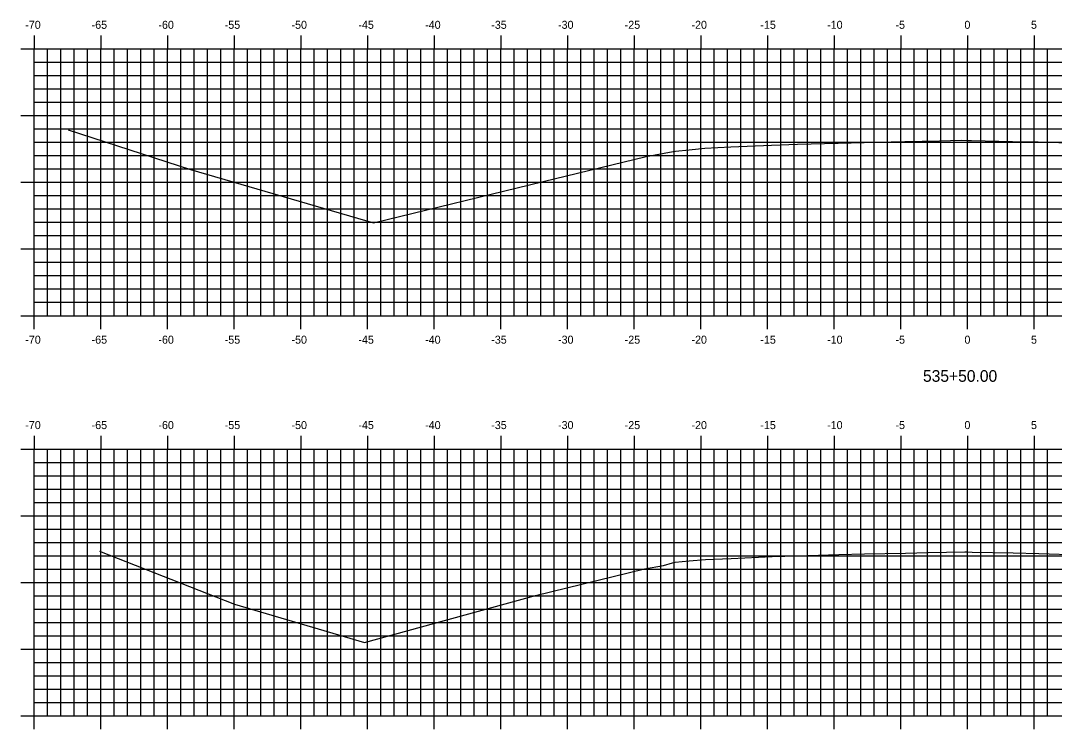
# Model space of a CAD drawing. Extents: x 1170543 to 1177585, y 609599 to 610623.
# Drawn here: x 1177208.2 to 1177285.7, y 610311.8 to 610364.9 of the extents above; entities that cross this region are included whole.
import ezdxf

# ---------------------------------------------------------------- set-up
doc = ezdxf.new("R2010")
doc.units = 0
for name, color, linetype in [('H_V ANNOTATION', 7, 'Continuous'), ('MAJOR', 7, 'Continuous'), ('MINOR', 7, 'Continuous'), ('S_Roadway_Centerline', 7, 'Continuous')]:
    doc.layers.add(name, color=color, linetype=linetype)

msp = doc.modelspace()

# ---------------------------------------------------------------- linework, layer by layer
at = {"layer": 'MAJOR'}
for p, q in [((1177209.168, 610363.803), (1177209.168, 610362.801)), ((1177214.168, 610363.803), (1177214.168, 610362.801)), ((1177219.168, 610363.803), (1177219.168, 610362.801)), ((1177224.168, 610363.803), (1177224.168, 610362.801)), ((1177229.168, 610363.803), (1177229.168, 610362.801)), ((1177234.168, 610363.803), (1177234.168, 610362.801)), ((1177239.168, 610363.803), (1177239.168, 610362.801)), ((1177244.168, 610363.803), (1177244.168, 610362.801)), ((1177249.168, 610363.803), (1177249.168, 610362.801)), ((1177254.168, 610363.803), (1177254.168, 610362.801)), ((1177259.168, 610363.803), (1177259.168, 610362.801)), ((1177264.168, 610363.803), (1177264.168, 610362.801)), ((1177269.168, 610363.803), (1177269.168, 610362.801)), ((1177274.168, 610363.803), (1177274.168, 610362.801)), ((1177279.168, 610363.803), (1177279.168, 610362.801)), ((1177284.168, 610363.803), (1177284.168, 610362.801)), ((1177208.166, 610362.801), (1177209.168, 610362.801)), ((1177209.168, 610362.801), (1177349.168, 610362.801)), ((1177209.168, 610342.801), (1177209.168, 610362.801)), ((1177209.168, 610342.801), (1177209.168, 610362.801)), ((1177209.168, 610362.801), (1177349.168, 610362.801)), ((1177214.168, 610342.801), (1177214.168, 610362.801)), ((1177219.168, 610342.801), (1177219.168, 610362.801)), ((1177224.168, 610342.801), (1177224.168, 610362.801)), ((1177229.168, 610342.801), (1177229.168, 610362.801)), ((1177234.168, 610342.801), (1177234.168, 610362.801)), ((1177239.168, 610342.801), (1177239.168, 610362.801)), ((1177244.168, 610342.801), (1177244.168, 610362.801)), ((1177249.168, 610342.801), (1177249.168, 610362.801)), ((1177254.168, 610342.801), (1177254.168, 610362.801)), ((1177259.168, 610342.801), (1177259.168, 610362.801)), ((1177264.168, 610342.801), (1177264.168, 610362.801)), ((1177269.168, 610342.801), (1177269.168, 610362.801)), ((1177274.168, 610342.801), (1177274.168, 610362.801)), ((1177279.168, 610342.801), (1177279.168, 610362.801)), ((1177284.168, 610342.801), (1177284.168, 610362.801)), ((1177208.166, 610357.801), (1177209.168, 610357.801)), ((1177209.168, 610357.801), (1177349.168, 610357.801)), ((1177208.166, 610352.801), (1177209.168, 610352.801)), ((1177209.168, 610352.801), (1177349.168, 610352.801)), ((1177208.166, 610347.801), (1177209.168, 610347.801)), ((1177209.168, 610347.801), (1177349.168, 610347.801)), ((1177208.166, 610342.801), (1177209.168, 610342.801)), ((1177209.168, 610342.801), (1177349.168, 610342.801)), ((1177209.168, 610342.801), (1177349.168, 610342.801)), ((1177209.168, 610341.799), (1177209.168, 610342.801)), ((1177214.168, 610341.799), (1177214.168, 610342.801)), ((1177219.168, 610341.799), (1177219.168, 610342.801)), ((1177224.168, 610341.799), (1177224.168, 610342.801)), ((1177229.168, 610341.799), (1177229.168, 610342.801)), ((1177234.168, 610341.799), (1177234.168, 610342.801)), ((1177239.168, 610341.799), (1177239.168, 610342.801)), ((1177244.168, 610341.799), (1177244.168, 610342.801)), ((1177249.168, 610341.799), (1177249.168, 610342.801)), ((1177254.168, 610341.799), (1177254.168, 610342.801)), ((1177259.168, 610341.799), (1177259.168, 610342.801)), ((1177264.168, 610341.799), (1177264.168, 610342.801)), ((1177269.168, 610341.799), (1177269.168, 610342.801)), ((1177274.168, 610341.799), (1177274.168, 610342.801)), ((1177279.168, 610341.799), (1177279.168, 610342.801)), ((1177284.168, 610341.799), (1177284.168, 610342.801)), ((1177209.168, 610333.803), (1177209.168, 610332.801)), ((1177214.168, 610333.803), (1177214.168, 610332.801)), ((1177219.168, 610333.803), (1177219.168, 610332.801)), ((1177224.168, 610333.803), (1177224.168, 610332.801)), ((1177229.168, 610333.803), (1177229.168, 610332.801)), ((1177234.168, 610333.803), (1177234.168, 610332.801)), ((1177239.168, 610333.803), (1177239.168, 610332.801)), ((1177244.168, 610333.803), (1177244.168, 610332.801)), ((1177249.168, 610333.803), (1177249.168, 610332.801)), ((1177254.168, 610333.803), (1177254.168, 610332.801)), ((1177259.168, 610333.803), (1177259.168, 610332.801)), ((1177264.168, 610333.803), (1177264.168, 610332.801)), ((1177269.168, 610333.803), (1177269.168, 610332.801)), ((1177274.168, 610333.803), (1177274.168, 610332.801)), ((1177279.168, 610333.803), (1177279.168, 610332.801)), ((1177284.168, 610333.803), (1177284.168, 610332.801)), ((1177208.166, 610332.801), (1177209.168, 610332.801)), ((1177209.168, 610332.801), (1177349.168, 610332.801)), ((1177209.168, 610312.801), (1177209.168, 610332.801)), ((1177209.168, 610312.801), (1177209.168, 610332.801)), ((1177209.168, 610332.801), (1177349.168, 610332.801)), ((1177214.168, 610312.801), (1177214.168, 610332.801)), ((1177219.168, 610312.801), (1177219.168, 610332.801)), ((1177224.168, 610312.801), (1177224.168, 610332.801)), ((1177229.168, 610312.801), (1177229.168, 610332.801)), ((1177234.168, 610312.801), (1177234.168, 610332.801)), ((1177239.168, 610312.801), (1177239.168, 610332.801)), ((1177244.168, 610312.801), (1177244.168, 610332.801)), ((1177249.168, 610312.801), (1177249.168, 610332.801)), ((1177254.168, 610312.801), (1177254.168, 610332.801)), ((1177259.168, 610312.801), (1177259.168, 610332.801)), ((1177264.168, 610312.801), (1177264.168, 610332.801)), ((1177269.168, 610312.801), (1177269.168, 610332.801)), ((1177274.168, 610312.801), (1177274.168, 610332.801)), ((1177279.168, 610312.801), (1177279.168, 610332.801)), ((1177284.168, 610312.801), (1177284.168, 610332.801)), ((1177208.166, 610327.801), (1177209.168, 610327.801)), ((1177209.168, 610327.801), (1177349.168, 610327.801)), ((1177208.166, 610322.801), (1177209.168, 610322.801)), ((1177209.168, 610322.801), (1177349.168, 610322.801)), ((1177208.166, 610317.801), (1177209.168, 610317.801)), ((1177209.168, 610317.801), (1177349.168, 610317.801)), ((1177208.166, 610312.801), (1177209.168, 610312.801)), ((1177209.168, 610312.801), (1177349.168, 610312.801)), ((1177209.168, 610312.801), (1177349.168, 610312.801)), ((1177209.168, 610311.799), (1177209.168, 610312.801)), ((1177214.168, 610311.799), (1177214.168, 610312.801)), ((1177219.168, 610311.799), (1177219.168, 610312.801)), ((1177224.168, 610311.799), (1177224.168, 610312.801)), ((1177229.168, 610311.799), (1177229.168, 610312.801)), ((1177234.168, 610311.799), (1177234.168, 610312.801)), ((1177239.168, 610311.799), (1177239.168, 610312.801)), ((1177244.168, 610311.799), (1177244.168, 610312.801)), ((1177249.168, 610311.799), (1177249.168, 610312.801)), ((1177254.168, 610311.799), (1177254.168, 610312.801)), ((1177259.168, 610311.799), (1177259.168, 610312.801)), ((1177264.168, 610311.799), (1177264.168, 610312.801)), ((1177269.168, 610311.799), (1177269.168, 610312.801)), ((1177274.168, 610311.799), (1177274.168, 610312.801)), ((1177279.168, 610311.799), (1177279.168, 610312.801)), ((1177284.168, 610311.799), (1177284.168, 610312.801))]:
    msp.add_line(p, q, dxfattribs=at)
at = {"layer": 'MINOR'}
for p, q in [((1177210.168, 610342.801), (1177210.168, 610362.801)), ((1177211.168, 610342.801), (1177211.168, 610362.801)), ((1177212.168, 610342.801), (1177212.168, 610362.801)), ((1177213.168, 610342.801), (1177213.168, 610362.801)), ((1177215.168, 610342.801), (1177215.168, 610362.801)), ((1177216.168, 610342.801), (1177216.168, 610362.801)), ((1177217.168, 610342.801), (1177217.168, 610362.801)), ((1177218.168, 610342.801), (1177218.168, 610362.801)), ((1177220.168, 610342.801), (1177220.168, 610362.801)), ((1177221.168, 610342.801), (1177221.168, 610362.801)), ((1177222.168, 610342.801), (1177222.168, 610362.801)), ((1177223.168, 610342.801), (1177223.168, 610362.801)), ((1177225.168, 610342.801), (1177225.168, 610362.801)), ((1177226.168, 610342.801), (1177226.168, 610362.801)), ((1177227.168, 610342.801), (1177227.168, 610362.801)), ((1177228.168, 610342.801), (1177228.168, 610362.801)), ((1177230.168, 610342.801), (1177230.168, 610362.801)), ((1177231.168, 610342.801), (1177231.168, 610362.801)), ((1177232.168, 610342.801), (1177232.168, 610362.801)), ((1177233.168, 610342.801), (1177233.168, 610362.801)), ((1177235.168, 610342.801), (1177235.168, 610362.801)), ((1177236.168, 610342.801), (1177236.168, 610362.801)), ((1177237.168, 610342.801), (1177237.168, 610362.801)), ((1177238.168, 610342.801), (1177238.168, 610362.801)), ((1177240.168, 610342.801), (1177240.168, 610362.801)), ((1177241.168, 610342.801), (1177241.168, 610362.801)), ((1177242.168, 610342.801), (1177242.168, 610362.801)), ((1177243.168, 610342.801), (1177243.168, 610362.801)), ((1177245.168, 610342.801), (1177245.168, 610362.801)), ((1177246.168, 610342.801), (1177246.168, 610362.801)), ((1177247.168, 610342.801), (1177247.168, 610362.801)), ((1177248.168, 610342.801), (1177248.168, 610362.801)), ((1177250.168, 610342.801), (1177250.168, 610362.801)), ((1177251.168, 610342.801), (1177251.168, 610362.801)), ((1177252.168, 610342.801), (1177252.168, 610362.801)), ((1177253.168, 610342.801), (1177253.168, 610362.801)), ((1177255.168, 610342.801), (1177255.168, 610362.801)), ((1177256.168, 610342.801), (1177256.168, 610362.801)), ((1177257.168, 610342.801), (1177257.168, 610362.801)), ((1177258.168, 610342.801), (1177258.168, 610362.801)), ((1177260.168, 610342.801), (1177260.168, 610362.801)), ((1177261.168, 610342.801), (1177261.168, 610362.801)), ((1177262.168, 610342.801), (1177262.168, 610362.801)), ((1177263.168, 610342.801), (1177263.168, 610362.801)), ((1177265.168, 610342.801), (1177265.168, 610362.801)), ((1177266.168, 610342.801), (1177266.168, 610362.801)), ((1177267.168, 610342.801), (1177267.168, 610362.801)), ((1177268.168, 610342.801), (1177268.168, 610362.801)), ((1177270.168, 610342.801), (1177270.168, 610362.801)), ((1177271.168, 610342.801), (1177271.168, 610362.801)), ((1177272.168, 610342.801), (1177272.168, 610362.801)), ((1177273.168, 610342.801), (1177273.168, 610362.801)), ((1177275.168, 610342.801), (1177275.168, 610362.801)), ((1177276.168, 610342.801), (1177276.168, 610362.801)), ((1177277.168, 610342.801), (1177277.168, 610362.801)), ((1177278.168, 610342.801), (1177278.168, 610362.801)), ((1177280.168, 610342.801), (1177280.168, 610362.801)), ((1177281.168, 610342.801), (1177281.168, 610362.801)), ((1177282.168, 610342.801), (1177282.168, 610362.801)), ((1177283.168, 610342.801), (1177283.168, 610362.801)), ((1177285.168, 610342.801), (1177285.168, 610362.801)), ((1177209.168, 610361.801), (1177349.168, 610361.801)), ((1177209.168, 610361.801), (1177210.17, 610361.801)), ((1177209.168, 610360.801), (1177349.168, 610360.801)), ((1177209.168, 610360.801), (1177210.17, 610360.801)), ((1177209.168, 610359.801), (1177349.168, 610359.801)), ((1177209.168, 610359.801), (1177210.17, 610359.801)), ((1177209.168, 610358.801), (1177349.168, 610358.801)), ((1177209.168, 610358.801), (1177210.17, 610358.801)), ((1177209.168, 610356.801), (1177349.168, 610356.801)), ((1177209.168, 610356.801), (1177210.17, 610356.801)), ((1177209.168, 610355.801), (1177349.168, 610355.801)), ((1177209.168, 610355.801), (1177210.17, 610355.801)), ((1177209.168, 610354.801), (1177349.168, 610354.801)), ((1177209.168, 610354.801), (1177210.17, 610354.801)), ((1177209.168, 610353.801), (1177349.168, 610353.801)), ((1177209.168, 610353.801), (1177210.17, 610353.801)), ((1177209.168, 610351.801), (1177349.168, 610351.801)), ((1177209.168, 610351.801), (1177210.17, 610351.801)), ((1177209.168, 610350.801), (1177349.168, 610350.801)), ((1177209.168, 610350.801), (1177210.17, 610350.801)), ((1177209.168, 610349.801), (1177349.168, 610349.801)), ((1177209.168, 610349.801), (1177210.17, 610349.801)), ((1177209.168, 610348.801), (1177349.168, 610348.801)), ((1177209.168, 610348.801), (1177210.17, 610348.801)), ((1177209.168, 610346.801), (1177349.168, 610346.801)), ((1177209.168, 610346.801), (1177210.17, 610346.801)), ((1177209.168, 610345.801), (1177349.168, 610345.801)), ((1177209.168, 610345.801), (1177210.17, 610345.801)), ((1177209.168, 610344.801), (1177349.168, 610344.801)), ((1177209.168, 610344.801), (1177210.17, 610344.801)), ((1177209.168, 610343.801), (1177349.168, 610343.801)), ((1177209.168, 610343.801), (1177210.17, 610343.801)), ((1177210.168, 610312.801), (1177210.168, 610332.801)), ((1177211.168, 610312.801), (1177211.168, 610332.801)), ((1177212.168, 610312.801), (1177212.168, 610332.801)), ((1177213.168, 610312.801), (1177213.168, 610332.801)), ((1177215.168, 610312.801), (1177215.168, 610332.801)), ((1177216.168, 610312.801), (1177216.168, 610332.801)), ((1177217.168, 610312.801), (1177217.168, 610332.801)), ((1177218.168, 610312.801), (1177218.168, 610332.801)), ((1177220.168, 610312.801), (1177220.168, 610332.801)), ((1177221.168, 610312.801), (1177221.168, 610332.801)), ((1177222.168, 610312.801), (1177222.168, 610332.801)), ((1177223.168, 610312.801), (1177223.168, 610332.801)), ((1177225.168, 610312.801), (1177225.168, 610332.801)), ((1177226.168, 610312.801), (1177226.168, 610332.801)), ((1177227.168, 610312.801), (1177227.168, 610332.801)), ((1177228.168, 610312.801), (1177228.168, 610332.801)), ((1177230.168, 610312.801), (1177230.168, 610332.801)), ((1177231.168, 610312.801), (1177231.168, 610332.801)), ((1177232.168, 610312.801), (1177232.168, 610332.801)), ((1177233.168, 610312.801), (1177233.168, 610332.801)), ((1177235.168, 610312.801), (1177235.168, 610332.801)), ((1177236.168, 610312.801), (1177236.168, 610332.801)), ((1177237.168, 610312.801), (1177237.168, 610332.801)), ((1177238.168, 610312.801), (1177238.168, 610332.801)), ((1177240.168, 610312.801), (1177240.168, 610332.801)), ((1177241.168, 610312.801), (1177241.168, 610332.801)), ((1177242.168, 610312.801), (1177242.168, 610332.801)), ((1177243.168, 610312.801), (1177243.168, 610332.801)), ((1177245.168, 610312.801), (1177245.168, 610332.801)), ((1177246.168, 610312.801), (1177246.168, 610332.801)), ((1177247.168, 610312.801), (1177247.168, 610332.801)), ((1177248.168, 610312.801), (1177248.168, 610332.801)), ((1177250.168, 610312.801), (1177250.168, 610332.801)), ((1177251.168, 610312.801), (1177251.168, 610332.801)), ((1177252.168, 610312.801), (1177252.168, 610332.801)), ((1177253.168, 610312.801), (1177253.168, 610332.801)), ((1177255.168, 610312.801), (1177255.168, 610332.801)), ((1177256.168, 610312.801), (1177256.168, 610332.801)), ((1177257.168, 610312.801), (1177257.168, 610332.801)), ((1177258.168, 610312.801), (1177258.168, 610332.801)), ((1177260.168, 610312.801), (1177260.168, 610332.801)), ((1177261.168, 610312.801), (1177261.168, 610332.801)), ((1177262.168, 610312.801), (1177262.168, 610332.801)), ((1177263.168, 610312.801), (1177263.168, 610332.801)), ((1177265.168, 610312.801), (1177265.168, 610332.801)), ((1177266.168, 610312.801), (1177266.168, 610332.801)), ((1177267.168, 610312.801), (1177267.168, 610332.801)), ((1177268.168, 610312.801), (1177268.168, 610332.801)), ((1177270.168, 610312.801), (1177270.168, 610332.801)), ((1177271.168, 610312.801), (1177271.168, 610332.801)), ((1177272.168, 610312.801), (1177272.168, 610332.801)), ((1177273.168, 610312.801), (1177273.168, 610332.801)), ((1177275.168, 610312.801), (1177275.168, 610332.801)), ((1177276.168, 610312.801), (1177276.168, 610332.801)), ((1177277.168, 610312.801), (1177277.168, 610332.801)), ((1177278.168, 610312.801), (1177278.168, 610332.801)), ((1177280.168, 610312.801), (1177280.168, 610332.801)), ((1177281.168, 610312.801), (1177281.168, 610332.801)), ((1177282.168, 610312.801), (1177282.168, 610332.801)), ((1177283.168, 610312.801), (1177283.168, 610332.801)), ((1177285.168, 610312.801), (1177285.168, 610332.801)), ((1177209.168, 610331.801), (1177349.168, 610331.801)), ((1177209.168, 610331.801), (1177210.17, 610331.801)), ((1177209.168, 610330.801), (1177349.168, 610330.801)), ((1177209.168, 610330.801), (1177210.17, 610330.801)), ((1177209.168, 610329.801), (1177349.168, 610329.801)), ((1177209.168, 610329.801), (1177210.17, 610329.801)), ((1177209.168, 610328.801), (1177349.168, 610328.801)), ((1177209.168, 610328.801), (1177210.17, 610328.801)), ((1177209.168, 610326.801), (1177349.168, 610326.801)), ((1177209.168, 610326.801), (1177210.17, 610326.801)), ((1177209.168, 610325.801), (1177349.168, 610325.801)), ((1177209.168, 610325.801), (1177210.17, 610325.801)), ((1177209.168, 610324.801), (1177349.168, 610324.801)), ((1177209.168, 610324.801), (1177210.17, 610324.801)), ((1177209.168, 610323.801), (1177349.168, 610323.801)), ((1177209.168, 610323.801), (1177210.17, 610323.801)), ((1177209.168, 610321.801), (1177349.168, 610321.801)), ((1177209.168, 610321.801), (1177210.17, 610321.801)), ((1177209.168, 610320.801), (1177349.168, 610320.801)), ((1177209.168, 610320.801), (1177210.17, 610320.801)), ((1177209.168, 610319.801), (1177349.168, 610319.801)), ((1177209.168, 610319.801), (1177210.17, 610319.801)), ((1177209.168, 610318.801), (1177349.168, 610318.801)), ((1177209.168, 610318.801), (1177210.17, 610318.801)), ((1177209.168, 610316.801), (1177349.168, 610316.801)), ((1177209.168, 610316.801), (1177210.17, 610316.801)), ((1177209.168, 610315.801), (1177349.168, 610315.801)), ((1177209.168, 610315.801), (1177210.17, 610315.801)), ((1177209.168, 610314.801), (1177349.168, 610314.801)), ((1177209.168, 610314.801), (1177210.17, 610314.801)), ((1177209.168, 610313.801), (1177349.168, 610313.801)), ((1177209.168, 610313.801), (1177210.17, 610313.801))]:
    msp.add_line(p, q, dxfattribs=at)
at = {"layer": 'S_Roadway_Centerline'}
for points in [[(1177211.739, 610356.733), (1177220.897, 610353.758), (1177234.62, 610349.757), (1177247.339, 610352.851), (1177255.058, 610354.724), (1177257.077, 610355.096), (1177257.263, 610355.122), (1177258.292, 610355.238), (1177259.464, 610355.36), (1177261.402, 610355.448), (1177264.464, 610355.587), (1177266.402, 610355.645), (1177269.464, 610355.74), (1177271.401, 610355.786), (1177274.464, 610355.86), (1177277.057, 610355.913), (1177278.702, 610355.945), (1177279.174, 610355.934), (1177279.464, 610355.93), (1177282.534, 610355.863), (1177284.464, 610355.818), (1177287.54, 610355.736)], [(1177214.071, 610325.139), (1177224.188, 610321.176), (1177233.944, 610318.297), (1177246.77, 610321.839), (1177254.931, 610323.827), (1177256.359, 610324.082), (1177257.046, 610324.284), (1177257.229, 610324.322), (1177258.294, 610324.417), (1177259.503, 610324.523), (1177261.435, 610324.608), (1177264.503, 610324.747), (1177266.434, 610324.805), (1177269.503, 610324.894), (1177271.433, 610324.939), (1177274.503, 610325.011), (1177276.211, 610325.044), (1177278.945, 610325.098), (1177279.165, 610325.093), (1177279.503, 610325.085), (1177282.58, 610325.016), (1177284.503, 610324.972), (1177287.586, 610324.887)]]:
    msp.add_lwpolyline(points, dxfattribs=at)

# ---------------------------------------------------------------- texts
at = {"layer": 'H_V ANNOTATION'}
for s, height, p in [('-70', 0.6, (1177208.509, 610364.301)), ('-65', 0.6, (1177213.485, 610364.301)), ('-60', 0.6, (1177218.493, 610364.301)), ('-55', 0.6, (1177223.464, 610364.301)), ('-50', 0.6, (1177228.472, 610364.301)), ('-45', 0.6, (1177233.485, 610364.301)), ('-40', 0.6, (1177238.493, 610364.301)), ('-35', 0.6, (1177243.448, 610364.301)), ('-30', 0.6, (1177248.456, 610364.301)), ('-25', 0.6, (1177253.453, 610364.301)), ('-20', 0.6, (1177258.461, 610364.301)), ('-15', 0.6, (1177263.624, 610364.301)), ('-10', 0.6, (1177268.632, 610364.301)), ('-5', 0.6, (1177273.758, 610364.301)), ('0', 0.6, (1177278.927, 610364.301)), ('5', 0.6, (1177283.919, 610364.301)), ('-70', 0.6, (1177208.509, 610340.701)), ('-65', 0.6, (1177213.485, 610340.701)), ('-60', 0.6, (1177218.493, 610340.701)), ('-55', 0.6, (1177223.464, 610340.701)), ('-50', 0.6, (1177228.472, 610340.701)), ('-45', 0.6, (1177233.485, 610340.701)), ('-40', 0.6, (1177238.493, 610340.701)), ('-35', 0.6, (1177243.448, 610340.701)), ('-30', 0.6, (1177248.456, 610340.701)), ('-25', 0.6, (1177253.453, 610340.701)), ('-20', 0.6, (1177258.461, 610340.701)), ('-15', 0.6, (1177263.624, 610340.701)), ('-10', 0.6, (1177268.632, 610340.701)), ('-5', 0.6, (1177273.758, 610340.701)), ('0', 0.6, (1177278.927, 610340.701)), ('5', 0.6, (1177283.919, 610340.701)), ('535+50.00', 0.875, (1177275.82, 610337.844)), ('-70', 0.6, (1177208.509, 610334.301)), ('-65', 0.6, (1177213.485, 610334.301)), ('-60', 0.6, (1177218.493, 610334.301)), ('-55', 0.6, (1177223.464, 610334.301)), ('-50', 0.6, (1177228.472, 610334.301)), ('-45', 0.6, (1177233.485, 610334.301)), ('-40', 0.6, (1177238.493, 610334.301)), ('-35', 0.6, (1177243.448, 610334.301)), ('-30', 0.6, (1177248.456, 610334.301)), ('-25', 0.6, (1177253.453, 610334.301)), ('-20', 0.6, (1177258.461, 610334.301)), ('-15', 0.6, (1177263.624, 610334.301)), ('-10', 0.6, (1177268.632, 610334.301)), ('-5', 0.6, (1177273.758, 610334.301)), ('0', 0.6, (1177278.927, 610334.301)), ('5', 0.6, (1177283.919, 610334.301))]:
    msp.add_text(s, height=height, dxfattribs=at).set_placement(p)

doc.saveas('drawing.dxf')
